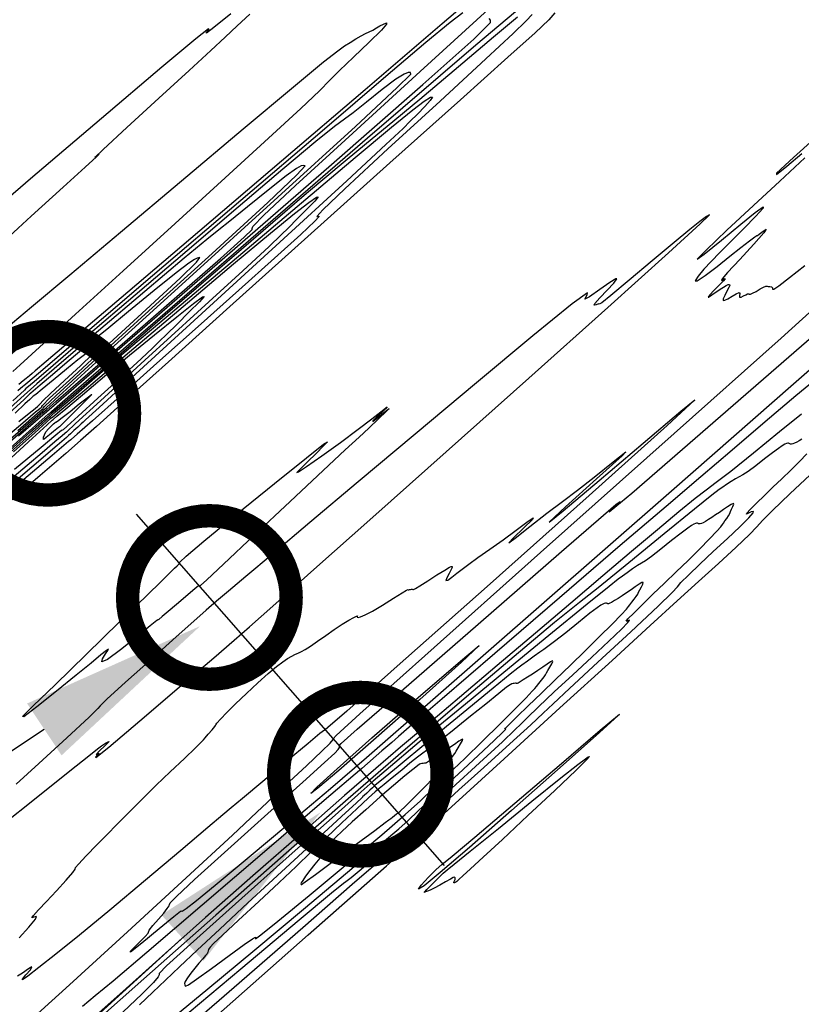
# Model space of a CAD drawing. Extents: x 3249832 to 3255657, y 13789405 to 13793316.
# Tile 658 of 1056: x 3253073 to 3253157, y 13791422 to 13791528. Entities that reach past the tile are written whole.
import ezdxf

# ---------------------------------------------------------------- set-up
doc = ezdxf.new("R2010")
doc.units = 0
doc.header["$LTSCALE"] = 100
doc.header["$MEASUREMENT"] = 0
doc.linetypes.add('DASHED', pattern=[0.75, 0.5, -0.25])
for name, color, linetype in [('GRATIO_03231_CON', 1, 'CONTINUOUS'), ('GRATIO_0323_ICON', 1, 'CONTINUOUS'), ('PLAN', 7, 'CONTINUOUS'), ('TARGETS_EAST', 7, 'CONTINUOUS'), ('TARGETS_WEST', 7, 'CONTINUOUS')]:
    doc.layers.add(name, color=color, linetype=linetype)
doc.styles.add('Gratio_032316_contours$0$symbol', font='symbol.shx')
doc.linetypes.add('Gratio_032316_contours$0$DEPRESSION', pattern='A,0.3,["%",Gratio_032316_contours$0$symbol,S=0.05,R=180,X=0,Y=0],0.0001', length=0.3001)

# ---------------------------------------------------------------- blocks, each defined once
blk = doc.blocks.new('Gratio_032316_contours')
at = {"layer": 'GRATIO_03231_CON', "color": 1, "linetype": 'Continuous', "flags": 128}
for points in [[(3253159.84, 13791516.39), (3253155.86, 13791512.81), (3253154.04, 13791511.11), (3253154.02, 13791510.99), (3253155.13, 13791511.88), (3253156.74, 13791513.23)], [(3253157.08, 13791512.75), (3253154.4, 13791510.27), (3253151.56, 13791507.65), (3253148.73, 13791505.02), (3253146.5, 13791502.9), (3253145.55, 13791501.92), (3253146.3, 13791502.45), (3253148.14, 13791503.94), (3253150.21, 13791505.65), (3253151.77, 13791506.9), (3253152.6, 13791507.51), (3253152.62, 13791507.39), (3253151.83, 13791506.52), (3253150.55, 13791505.21), (3253149.16, 13791503.82), (3253147.99, 13791502.65), (3253147.04, 13791501.68), (3253146.26, 13791500.85), (3253145.65, 13791500.1), (3253145.34, 13791499.62), (3253145.56, 13791499.6), (3253146.41, 13791500.17), (3253147.68, 13791501.15), (3253149.04, 13791502.23), (3253150.23, 13791503.17), (3253151.14, 13791503.88), (3253151.71, 13791504.31), (3253151.93, 13791504.45), (3253152, 13791504.47), (3253152.18, 13791504.58), (3253152.61, 13791504.91), (3253152.93, 13791505.12), (3253152.69, 13791504.74), (3253151.6, 13791503.52), (3253150.1, 13791501.9), (3253148.81, 13791500.5), (3253148.21, 13791499.8), (3253148.15, 13791499.65), (3253148.34, 13791499.76), (3253148.51, 13791499.85), (3253148.54, 13791499.83), (3253148.35, 13791499.6), (3253147.9, 13791499.13), (3253147.35, 13791498.57), (3253146.9, 13791498.1), (3253146.72, 13791497.87), (3253146.77, 13791497.85), (3253146.98, 13791497.99), (3253147.28, 13791498.2), (3253147.64, 13791498.45), (3253148, 13791498.71), (3253148.35, 13791498.92), (3253148.64, 13791499.09), (3253148.87, 13791499.2), (3253149.01, 13791499.22), (3253149.04, 13791499.12), (3253148.95, 13791498.88), (3253148.74, 13791498.49), (3253148.51, 13791498.04), (3253148.34, 13791497.68), (3253148.34, 13791497.51), (3253148.5, 13791497.52), (3253148.82, 13791497.69), (3253149.28, 13791497.96), (3253149.74, 13791498.22), (3253150.05, 13791498.34), (3253150.13, 13791498.23), (3253150.08, 13791498.01), (3253150.08, 13791497.84), (3253150.24, 13791497.85), (3253150.5, 13791497.98), (3253150.76, 13791498.12), (3253150.93, 13791498.21), (3253151.02, 13791498.22), (3253151.07, 13791498.2), (3253151.13, 13791498.17), (3253151.24, 13791498.18), (3253151.47, 13791498.27), (3253151.85, 13791498.47), (3253152.28, 13791498.73), (3253152.65, 13791498.93), (3253152.88, 13791499.02), (3253153.03, 13791499.03), (3253153.16, 13791499.01), (3253153.34, 13791498.99), (3253153.51, 13791498.96), (3253153.6, 13791498.86), (3253153.61, 13791498.71), (3253153.75, 13791498.7), (3253154.3, 13791499.06), (3253155.44, 13791499.96), (3253157.06, 13791501.25)], [(3253072.95, 13791483.01), (3253075.56, 13791485.26), (3253075.93, 13791485.58), (3253076.23, 13791485.84), (3253078.33, 13791487.66), (3253084.03, 13791492.6), (3253094.21, 13791501.43), (3253106.15, 13791511.81), (3253116.21, 13791520.6), (3253121.66, 13791525.47), (3253123.45, 13791527.24), (3253123.45, 13791527.49), (3253123.31, 13791527.66)], [(3253124.94, 13791532.8), (3253118.28, 13791527.1), (3253110.03, 13791520.05), (3253101.09, 13791512.42), (3253092.33, 13791504.94), (3253084.65, 13791498.4), (3253078.98, 13791493.57), (3253075.91, 13791490.96), (3253074.73, 13791489.96), (3253074.41, 13791489.69), (3253074.12, 13791489.44), (3253073.76, 13791489.14), (3253073.46, 13791488.89), (3253073, 13791488.5)], [(3253068.73, 13791479.55), (3253073.72, 13791483.89), (3253075.56, 13791485.48), (3253075.82, 13791485.71), (3253075.83, 13791485.7), (3253075.83, 13791485.7), (3253075.83, 13791485.71), (3253075.97, 13791485.83), (3253076.94, 13791486.68), (3253079.59, 13791488.97), (3253084.33, 13791493.08), (3253089.88, 13791497.91), (3253094.56, 13791502), (3253097.1, 13791504.27), (3253097.93, 13791505.09), (3253097.93, 13791505.21), (3253098, 13791505.41), (3253099.19, 13791506.62), (3253102.58, 13791509.8), (3253108.71, 13791515.42), (3253115.92, 13791521.99), (3253121.99, 13791527.54), (3253125.28, 13791530.59)], [(3253120.5, 13791528.28), (3253119.11, 13791527.24), (3253116.54, 13791525.11), (3253112.24, 13791521.46), (3253105.67, 13791515.84), (3253096.74, 13791508.21), (3253087.28, 13791500.12), (3253079.57, 13791493.53), (3253075.31, 13791489.88), (3253073.73, 13791488.54), (3253073.51, 13791488.35), (3253073.42, 13791488.29), (3253072.88, 13791487.82)], [(3253070.55, 13791503.09), (3253074.31, 13791506.51), (3253077.74, 13791509.63), (3253080.07, 13791511.75), (3253081.29, 13791512.86), (3253081.59, 13791513.15), (3253081.27, 13791512.9), (3253081.11, 13791512.81), (3253082.01, 13791513.67), (3253084.53, 13791516), (3253087.95, 13791519.14), (3253091.21, 13791522.12), (3253093.51, 13791524.24), (3253095.06, 13791525.68), (3253096.34, 13791526.87), (3253097.68, 13791528.14)], [(3253095.67, 13791528.17), (3253093.83, 13791526.7), (3253093.05, 13791526.12), (3253093.05, 13791526.2), (3253093.33, 13791526.51), (3253093.27, 13791526.56), (3253091.93, 13791525.51), (3253088.28, 13791522.45), (3253081.82, 13791516.96), (3253074.25, 13791510.5), (3253067.83, 13791505)], [(3253071.56, 13791482.23), (3253074.48, 13791484.77), (3253075.55, 13791485.7), (3253075.71, 13791485.83), (3253075.71, 13791485.83), (3253075.71, 13791485.83), (3253075.71, 13791485.84), (3253075.96, 13791486.06), (3253077.69, 13791487.64), (3253082.4, 13791491.92), (3253090.82, 13791499.57), (3253100.68, 13791508.54), (3253108.99, 13791516.12), (3253113.47, 13791520.28), (3253114.92, 13791521.73), (3253114.9, 13791521.88), (3253114.65, 13791521.88), (3253114.21, 13791521.73), (3253113.33, 13791521.18), (3253111.87, 13791520.07), (3253110.18, 13791518.73), (3253108.74, 13791517.59), (3253107.81, 13791516.91), (3253106.76, 13791516.13), (3253104.76, 13791514.52), (3253101.22, 13791511.55), (3253096.44, 13791507.48), (3253090.98, 13791502.82), (3253085.42, 13791498.06), (3253080.41, 13791493.78), (3253076.65, 13791490.56), (3253074.61, 13791488.81), (3253073.85, 13791488.17), (3253073.75, 13791488.07), (3253073.58, 13791487.9), (3253072.36, 13791486.77)], [(3253072.87, 13791483.59), (3253074.39, 13791484.91), (3253075.24, 13791485.65), (3253075.55, 13791485.92), (3253075.6, 13791485.96), (3253075.6, 13791485.96), (3253075.6, 13791485.96), (3253075.59, 13791485.96), (3253075.59, 13791485.97), (3253075.58, 13791485.98), (3253075.57, 13791485.99), (3253075.74, 13791486.17), (3253076.99, 13791487.34), (3253080.4, 13791490.46), (3253086.5, 13791496.02), (3253093.65, 13791502.53), (3253099.61, 13791508), (3253102.73, 13791510.94), (3253103.63, 13791511.91), (3253103.48, 13791511.95), (3253103.2, 13791511.89), (3253102.69, 13791511.62), (3253101.57, 13791510.82), (3253099.67, 13791509.32), (3253097.46, 13791507.52), (3253095.57, 13791506), (3253094.38, 13791505.06), (3253093.1, 13791504.04), (3253090.67, 13791502.03), (3253086.45, 13791498.46), (3253081.51, 13791494.24), (3253077.31, 13791490.65), (3253074.9, 13791488.58), (3253073.54, 13791487.38), (3253072.05, 13791486.03)], [(3253070.99, 13791441.21), (3253075.03, 13791444.43), (3253078.45, 13791447.17), (3253080.47, 13791448.78), (3253081.4, 13791449.51), (3253081.84, 13791449.83), (3253082.27, 13791450.12), (3253082.6, 13791450.32), (3253082.62, 13791450.26), (3253082.2, 13791449.84), (3253081.62, 13791449.3), (3253081.24, 13791448.93), (3253081.29, 13791448.93), (3253081.53, 13791449.06), (3253081.55, 13791449.01), (3253081.2, 13791448.64), (3253081.23, 13791448.59), (3253082.61, 13791449.72), (3253085.93, 13791452.53), (3253090.15, 13791456.13), (3253093.84, 13791459.28), (3253096.03, 13791461.17), (3253097.67, 13791462.59), (3253100.14, 13791464.79), (3253104.55, 13791468.71), (3253110.85, 13791474.33), (3253118.69, 13791481.32), (3253127.53, 13791489.2), (3253135.98, 13791496.76), (3253142.48, 13791502.59), (3253145.88, 13791505.69), (3253146.86, 13791506.66), (3253146.55, 13791506.48), (3253145.85, 13791505.96), (3253144.76, 13791505.11), (3253143.08, 13791503.72), (3253140.75, 13791501.76), (3253138.27, 13791499.67), (3253136.31, 13791498.03), (3253135.34, 13791497.26), (3253135.06, 13791497.1), (3253134.99, 13791497.13), (3253134.76, 13791497.05), (3253134.54, 13791496.99), (3253134.6, 13791497.18), (3253135.14, 13791497.79), (3253135.93, 13791498.62), (3253136.63, 13791499.37), (3253136.97, 13791499.8), (3253136.85, 13791499.83), (3253136.22, 13791499.43), (3253135.13, 13791498.66), (3253134.05, 13791497.9), (3253133.52, 13791497.65), (3253133.8, 13791498.1), (3253133.81, 13791498.33), (3253132.18, 13791497.14), (3253127.96, 13791493.7), (3253121.95, 13791488.69), (3253115.37, 13791483.18), (3253109.3, 13791478.08), (3253104.12, 13791473.74), (3253100.07, 13791470.33), (3253097.27, 13791467.97), (3253095.42, 13791466.41), (3253094.14, 13791465.31), (3253093.03, 13791464.35), (3253091.72, 13791463.2), (3253089.82, 13791461.51), (3253087.16, 13791459.13), (3253084.41, 13791456.66), (3253082.41, 13791454.84), (3253081.7, 13791454.13), (3253081.45, 13791453.83), (3253080.51, 13791452.92), (3253080.51, 13791452.92), (3253078.12, 13791450.72), (3253075.11, 13791447.97), (3253072.69, 13791445.74)], [(3253089.05, 13791416.48), (3253103.94, 13791429.62), (3253112.3, 13791436.99), (3253115.38, 13791439.7), (3253115.82, 13791440.09), (3253115.82, 13791440.1), (3253115.83, 13791440.13), (3253115.87, 13791440.19), (3253115.96, 13791440.28), (3253116.07, 13791440.38), (3253116.16, 13791440.47), (3253116.35, 13791440.64), (3253117.36, 13791441.57), (3253120.06, 13791444.03), (3253124.92, 13791448.47), (3253130.87, 13791453.9), (3253136.45, 13791458.99), (3253140.54, 13791462.72), (3253143.41, 13791465.35), (3253145.68, 13791467.42), (3253147.83, 13791469.37), (3253149.74, 13791471.12), (3253151.15, 13791472.46), (3253151.93, 13791473.27), (3253152.55, 13791473.96), (3253153.61, 13791475.03), (3253155.48, 13791476.81), (3253157.65, 13791478.84)], [(3253156.71, 13791485.33), (3253154.36, 13791483.43), (3253151.59, 13791481.17), (3253149.16, 13791479.21), (3253147.59, 13791478.01), (3253146.51, 13791477.22), (3253145.33, 13791476.32), (3253143.59, 13791474.9), (3253141.29, 13791472.96), (3253138.54, 13791470.64), (3253135.46, 13791468.02), (3253132.04, 13791465.12), (3253128.25, 13791461.92), (3253124.15, 13791458.45), (3253120.11, 13791455.03), (3253116.58, 13791452.04), (3253113.81, 13791449.69), (3253111.17, 13791447.43), (3253107.83, 13791444.53), (3253103.25, 13791440.52), (3253098, 13791435.92), (3253092.95, 13791431.47), (3253088.67, 13791427.66), (3253084.45, 13791423.89), (3253079.26, 13791419.26)], [(3253072.98, 13791484.54), (3253074.09, 13791485.44), (3253074.72, 13791485.95), (3253075.02, 13791486.2), (3253075.17, 13791486.32), (3253075.23, 13791486.37), (3253075.24, 13791486.37), (3253075.23, 13791486.37), (3253075.23, 13791486.38), (3253075.22, 13791486.39), (3253075.25, 13791486.45), (3253075.54, 13791486.76), (3253076.38, 13791487.55), (3253077.88, 13791488.93), (3253079.57, 13791490.5), (3253080.85, 13791491.75), (3253081.26, 13791492.28), (3253081.05, 13791492.28), (3253080.65, 13791492.09), (3253080.36, 13791491.93), (3253080.01, 13791491.7), (3253079.31, 13791491.15), (3253078.1, 13791490.16), (3253076.67, 13791488.99), (3253075.47, 13791488), (3253074.79, 13791487.45), (3253074.53, 13791487.25), (3253074.49, 13791487.22), (3253074.48, 13791487.22), (3253074.45, 13791487.19), (3253074.36, 13791487.11), (3253074.15, 13791486.92), (3253073.63, 13791486.43), (3253072.58, 13791485.44)], [(3253088.03, 13791417.1), (3253096.02, 13791424.02), (3253103.36, 13791430.41), (3253108.66, 13791435.03), (3253112.16, 13791438.07), (3253114.49, 13791440.11), (3253116.29, 13791441.71), (3253118.01, 13791443.26), (3253120.07, 13791445.13), (3253122.73, 13791447.54), (3253125.51, 13791450.06), (3253127.75, 13791452.1), (3253129.07, 13791453.33), (3253130.13, 13791454.35), (3253131.88, 13791455.99), (3253134.91, 13791458.79), (3253138.44, 13791462.05), (3253141.37, 13791464.78), (3253142.88, 13791466.25), (3253143.44, 13791466.87), (3253143.81, 13791467.31), (3253144.62, 13791468.12), (3253145.83, 13791469.28), (3253147.28, 13791470.63), (3253148.78, 13791472.03), (3253150.12, 13791473.29), (3253151.09, 13791474.24), (3253151.53, 13791474.77), (3253151.56, 13791474.93), (3253151.34, 13791474.88), (3253151.04, 13791474.73), (3253150.82, 13791474.63), (3253150.85, 13791474.74), (3253151.23, 13791475.15), (3253151.9, 13791475.82), (3253152.75, 13791476.64), (3253153.66, 13791477.52), (3253154.61, 13791478.42), (3253155.56, 13791479.35), (3253156.49, 13791480.27), (3253157.3, 13791481.09)], [(3253156.73, 13791482.67), (3253156.45, 13791482.49), (3253156.2, 13791482.34), (3253155.98, 13791482.22), (3253155.8, 13791482.15), (3253155.65, 13791482.12), (3253155.54, 13791482.12), (3253155.45, 13791482.15), (3253155.39, 13791482.19), (3253155.32, 13791482.22), (3253155.24, 13791482.23), (3253155.12, 13791482.2), (3253154.94, 13791482.11), (3253154.66, 13791481.96), (3253154.24, 13791481.67), (3253153.6, 13791481.21), (3253152.75, 13791480.54), (3253151.82, 13791479.81), (3253151.01, 13791479.21), (3253150.44, 13791478.84), (3253150.03, 13791478.63), (3253149.64, 13791478.43), (3253149.18, 13791478.14), (3253148.7, 13791477.8), (3253148.29, 13791477.52), (3253147.92, 13791477.27), (3253147.11, 13791476.66), (3253145.25, 13791475.17), (3253142.02, 13791472.54), (3253138.23, 13791469.43), (3253134.97, 13791466.76), (3253132.98, 13791465.17), (3253131.72, 13791464.19), (3253130.3, 13791463.04), (3253128.04, 13791461.15), (3253125.04, 13791458.62), (3253121.59, 13791455.69), (3253117.87, 13791452.53), (3253113.56, 13791448.83), (3253108.21, 13791444.19), (3253101.57, 13791438.36), (3253094.07, 13791431.74), (3253086.36, 13791424.91), (3253079.09, 13791418.46)], [(3253089, 13791419.49), (3253096.72, 13791425.97), (3253102.97, 13791431.22), (3253106.43, 13791434.11), (3253107.72, 13791435.17), (3253107.95, 13791435.34), (3253108.11, 13791435.43), (3253108.52, 13791435.75), (3253109.4, 13791436.48), (3253109.4, 13791436.48), (3253110.81, 13791437.7), (3253112.42, 13791439.1), (3253113.77, 13791440.27), (3253114.59, 13791441), (3253115.38, 13791441.72), (3253116.82, 13791443.04), (3253119.32, 13791445.33), (3253122.25, 13791448.02), (3253124.71, 13791450.28), (3253126.05, 13791451.55), (3253126.71, 13791452.2), (3253127.37, 13791452.86), (3253128.58, 13791454.02), (3253130.27, 13791455.61), (3253132.24, 13791457.45), (3253134.28, 13791459.34), (3253136.11, 13791461.04), (3253137.47, 13791462.33), (3253138.15, 13791463.04), (3253138.32, 13791463.28), (3253138.19, 13791463.26), (3253138.01, 13791463.18), (3253137.94, 13791463.18), (3253138.15, 13791463.44), (3253138.76, 13791464.06), (3253139.69, 13791464.98), (3253140.82, 13791466.07), (3253142.04, 13791467.24), (3253143.3, 13791468.45), (3253144.57, 13791469.68), (3253145.8, 13791470.9), (3253146.88, 13791471.99), (3253147.67, 13791472.81), (3253148.09, 13791473.28), (3253148.26, 13791473.52), (3253148.35, 13791473.68), (3253148.51, 13791473.91), (3253148.72, 13791474.18), (3253148.91, 13791474.45), (3253149.03, 13791474.69), (3253149.13, 13791474.93), (3253149.24, 13791475.18), (3253149.38, 13791475.46), (3253149.47, 13791475.69), (3253149.43, 13791475.78), (3253149.19, 13791475.68), (3253148.81, 13791475.43), (3253148.36, 13791475.13), (3253147.93, 13791474.83), (3253147.52, 13791474.55), (3253147.13, 13791474.29), (3253146.77, 13791474.06), (3253146.45, 13791473.86), (3253146.19, 13791473.71), (3253146, 13791473.62), (3253145.87, 13791473.59), (3253145.78, 13791473.59), (3253145.71, 13791473.61), (3253145.65, 13791473.64), (3253145.58, 13791473.66), (3253145.49, 13791473.66), (3253145.37, 13791473.63), (3253145.2, 13791473.57), (3253144.95, 13791473.43), (3253144.54, 13791473.15), (3253143.84, 13791472.62), (3253142.81, 13791471.8), (3253141.66, 13791470.88), (3253140.66, 13791470.11), (3253140.01, 13791469.65), (3253139.58, 13791469.4), (3253139.18, 13791469.16), (3253138.64, 13791468.79), (3253138.05, 13791468.36), (3253137.55, 13791468), (3253137.11, 13791467.69), (3253136.12, 13791466.91), (3253133.78, 13791465.02), (3253129.68, 13791461.65), (3253124.87, 13791457.68), (3253120.78, 13791454.31), (3253118.42, 13791452.37), (3253117.24, 13791451.41), (3253116.29, 13791450.63), (3253114.87, 13791449.44), (3253113.22, 13791448.04), (3253111.83, 13791446.85), (3253110.9, 13791446.05), (3253109.61, 13791444.91), (3253106.82, 13791442.43), (3253101.9, 13791438.06), (3253096.15, 13791432.94), (3253091.34, 13791428.63), (3253088.79, 13791426.29), (3253087.99, 13791425.47), (3253087.98, 13791425.33), (3253087.9, 13791425.12), (3253087.39, 13791424.52), (3253086.17, 13791423.3), (3253084.12, 13791421.35)], [(3253088.92, 13791420.31), (3253093.21, 13791423.86), (3253098.23, 13791428.03), (3253103.42, 13791432.37), (3253108.13, 13791436.33), (3253111.69, 13791439.33), (3253111.69, 13791439.33), (3253113.63, 13791440.97), (3253114.33, 13791441.58), (3253114.43, 13791441.67), (3253114.44, 13791441.69), (3253114.56, 13791441.8), (3253114.87, 13791442.09), (3253115.47, 13791442.65), (3253116.47, 13791443.59), (3253117.99, 13791444.99), (3253120.01, 13791446.86), (3253122.13, 13791448.83), (3253123.85, 13791450.42), (3253124.77, 13791451.31), (3253125.07, 13791451.63), (3253125.05, 13791451.65), (3253124.98, 13791451.63), (3253125.06, 13791451.74), (3253125.46, 13791452.15), (3253126.29, 13791452.97), (3253127.48, 13791454.13), (3253128.89, 13791455.5), (3253130.41, 13791456.96), (3253131.99, 13791458.47), (3253133.57, 13791460.01), (3253135.12, 13791461.53), (3253136.47, 13791462.88), (3253137.46, 13791463.9), (3253137.99, 13791464.48), (3253138.22, 13791464.76), (3253138.35, 13791464.95), (3253138.56, 13791465.21), (3253138.81, 13791465.53), (3253139.04, 13791465.84), (3253139.19, 13791466.08), (3253139.29, 13791466.29), (3253139.41, 13791466.54), (3253139.58, 13791466.85), (3253139.73, 13791467.15), (3253139.77, 13791467.33), (3253139.63, 13791467.31), (3253139.33, 13791467.13), (3253138.93, 13791466.86), (3253138.48, 13791466.55), (3253138, 13791466.23), (3253137.53, 13791465.91), (3253137.09, 13791465.62), (3253136.7, 13791465.38), (3253136.4, 13791465.2), (3253136.2, 13791465.1), (3253136.08, 13791465.05), (3253136.01, 13791465.05), (3253135.96, 13791465.07), (3253135.92, 13791465.09), (3253135.85, 13791465.1), (3253135.74, 13791465.1), (3253135.61, 13791465.07), (3253135.45, 13791465.02), (3253135.24, 13791464.91), (3253134.85, 13791464.63), (3253134.08, 13791464.03), (3253132.87, 13791463.06), (3253131.49, 13791461.95), (3253130.3, 13791461.01), (3253129.58, 13791460.46), (3253129.14, 13791460.16), (3253128.71, 13791459.88), (3253128.1, 13791459.44), (3253127.4, 13791458.92), (3253126.8, 13791458.48), (3253126.36, 13791458.15), (3253125.55, 13791457.51), (3253123.72, 13791456.02), (3253120.51, 13791453.38), (3253116.75, 13791450.28), (3253113.56, 13791447.65), (3253111.78, 13791446.18), (3253111.12, 13791445.64), (3253111.02, 13791445.56), (3253111.02, 13791445.54), (3253110.97, 13791445.49), (3253110.82, 13791445.34), (3253110.54, 13791445.09), (3253110.22, 13791444.8), (3253109.94, 13791444.55), (3253109.8, 13791444.42), (3253109.75, 13791444.38), (3253109.75, 13791444.37), (3253109.67, 13791444.28), (3253109.09, 13791443.74), (3253107.52, 13791442.29), (3253104.68, 13791439.68), (3253101.1, 13791436.37), (3253097.5, 13791433.05), (3253094.48, 13791430.24), (3253092.07, 13791427.99), (3253090.18, 13791426.2), (3253088.67, 13791424.77), (3253087.33, 13791423.49), (3253085.9, 13791422.14)]]:
    blk.add_lwpolyline(points, dxfattribs=at)
at = {"layer": 'GRATIO_03231_CON', "color": 5, "linetype": 'Continuous', "flags": 128}
for points in [[(3253073.49, 13791419.8), (3253078.42, 13791424.28), (3253084.61, 13791429.95), (3253090.89, 13791435.73), (3253095.83, 13791440.3), (3253098.45, 13791442.74), (3253099.55, 13791443.79), (3253100.39, 13791444.59), (3253101.9, 13791446), (3253103.79, 13791447.75), (3253105.41, 13791449.27), (3253106.3, 13791450.15), (3253106.6, 13791450.51), (3253106.61, 13791450.6), (3253106.94, 13791450.96), (3253109.48, 13791453.28), (3253116.42, 13791459.49), (3253128.8, 13791470.53), (3253143.08, 13791483.26), (3253154.53, 13791493.48), (3253159.84, 13791498.27)], [(3253158.5, 13791489.27), (3253156.1, 13791487.29), (3253152.81, 13791484.5), (3253149.28, 13791481.48), (3253145.95, 13791478.64), (3253142.24, 13791475.47), (3253137.33, 13791471.27), (3253130.82, 13791465.67), (3253123.92, 13791459.73), (3253118.27, 13791454.86), (3253115.04, 13791452.08), (3253113.6, 13791450.85), (3253112.87, 13791450.22), (3253111.82, 13791449.3), (3253109.66, 13791447.43), (3253105.66, 13791443.99), (3253099.52, 13791438.73), (3253092.59, 13791432.8), (3253086.67, 13791427.75), (3253083.07, 13791424.68), (3253081.14, 13791423.08), (3253079.8, 13791421.97)], [(3253130.32, 13791528.27), (3253129.67, 13791527.54), (3253128.21, 13791526.15), (3253125.29, 13791523.52), (3253120.22, 13791518.98), (3253112.67, 13791512.22), (3253103.9, 13791504.35), (3253095.56, 13791496.86), (3253088.99, 13791490.95), (3253084.3, 13791486.73), (3253081.29, 13791484.03), (3253079.57, 13791482.5), (3253078.01, 13791481.14), (3253075.26, 13791478.78), (3253070.51, 13791474.69)], [(3253066.9, 13791477.13), (3253073.4, 13791482.92), (3253075.79, 13791485.05), (3253076.13, 13791485.35), (3253076.14, 13791485.35), (3253076.14, 13791485.34), (3253076.15, 13791485.34), (3253076.49, 13791485.63), (3253078.85, 13791487.68), (3253085.26, 13791493.24), (3253096.74, 13791503.18), (3253110.28, 13791514.89), (3253121.89, 13791524.87), (3253128.59, 13791530.52)], [(3253127.9, 13791528.1), (3253127.25, 13791527.43), (3253125.87, 13791526.08), (3253122.93, 13791523.34), (3253118.05, 13791518.84), (3253112.47, 13791513.71), (3253107.87, 13791509.46), (3253105.49, 13791507.2), (3253104.85, 13791506.5), (3253105, 13791506.51), (3253105.11, 13791506.49), (3253104.65, 13791505.97), (3253103.15, 13791504.57), (3253100.34, 13791502.02), (3253096.52, 13791498.61), (3253092.16, 13791494.73), (3253087.75, 13791490.79), (3253083.81, 13791487.26), (3253080.85, 13791484.62), (3253079.23, 13791483.19), (3253078.63, 13791482.67), (3253078.54, 13791482.6), (3253078.29, 13791482.4), (3253076.56, 13791480.93), (3253071.88, 13791476.95)], [(3253069.49, 13791479.2), (3253074.25, 13791483.43), (3253076, 13791485), (3253076.25, 13791485.22), (3253076.25, 13791485.22), (3253076.25, 13791485.22), (3253076.26, 13791485.22), (3253076.46, 13791485.39), (3253077.88, 13791486.62), (3253081.74, 13791489.97), (3253088.64, 13791495.95), (3253096.79, 13791502.99), (3253103.77, 13791509), (3253107.88, 13791512.46), (3253110.16, 13791514.33), (3253112.4, 13791516.14), (3253115.88, 13791519.05), (3253120.02, 13791522.54), (3253123.77, 13791525.71), (3253126.33, 13791527.85)], [(3253071.62, 13791494.55), (3253074.35, 13791496.82), (3253078.43, 13791500.24), (3253083.85, 13791504.81), (3253090.39, 13791510.32), (3253096.98, 13791515.87), (3253102.35, 13791520.37), (3253105.56, 13791523.02), (3253107.11, 13791524.23), (3253107.84, 13791524.73), (3253108.44, 13791525.12), (3253109.04, 13791525.49), (3253109.59, 13791525.8), (3253110.06, 13791526.05), (3253110.47, 13791526.25), (3253110.85, 13791526.44), (3253111.23, 13791526.66), (3253111.61, 13791526.88), (3253111.98, 13791527.08), (3253112.3, 13791527.22), (3253112.33, 13791527.08), (3253111.77, 13791526.43), (3253110.46, 13791525.14), (3253108.8, 13791523.55), (3253107.3, 13791522.1), (3253106.27, 13791521.06), (3253105.15, 13791519.94), (3253103.15, 13791518.04), (3253099.7, 13791514.86), (3253095.06, 13791510.63), (3253089.7, 13791505.74), (3253084.13, 13791500.67), (3253079.05, 13791496.03), (3253075.21, 13791492.52), (3253073.13, 13791490.6), (3253072.36, 13791489.89)], [(3253072.09, 13791481.27), (3253075.1, 13791483.95), (3253076.21, 13791484.95), (3253076.36, 13791485.09), (3253076.36, 13791485.09), (3253076.36, 13791485.09), (3253076.36, 13791485.09), (3253076.43, 13791485.15), (3253076.91, 13791485.57), (3253078.22, 13791486.7), (3253080.55, 13791488.72), (3253083.3, 13791491.1), (3253085.66, 13791493.12), (3253087.16, 13791494.39), (3253088.76, 13791495.73), (3253091.75, 13791498.24), (3253096.96, 13791502.64), (3253103.23, 13791507.96), (3253108.95, 13791512.79), (3253112.84, 13791516.05), (3253115.12, 13791517.9), (3253116.35, 13791518.83), (3253116.35, 13791518.83), (3253117.01, 13791519.25), (3253117.22, 13791519.27), (3253117, 13791518.91), (3253116.4, 13791518.26), (3253115.62, 13791517.45), (3253114.86, 13791516.69), (3253114.09, 13791515.91), (3253112.26, 13791514.18), (3253108.09, 13791510.32), (3253100.91, 13791503.74), (3253092.56, 13791496.1), (3253085.5, 13791489.64), (3253081.57, 13791486.05), (3253080.13, 13791484.73), (3253079.94, 13791484.55), (3253079.95, 13791484.54), (3253079.88, 13791484.47), (3253079.67, 13791484.29), (3253079.31, 13791483.96), (3253078.87, 13791483.57), (3253078.5, 13791483.24), (3253078.3, 13791483.06), (3253078.23, 13791482.99), (3253078.22, 13791482.97), (3253078.08, 13791482.84), (3253077.08, 13791481.98), (3253074.36, 13791479.66), (3253069.48, 13791475.52)], [(3253165.55, 13791497.04), (3253155.84, 13791488.53), (3253142.81, 13791477.11), (3253128.91, 13791464.94), (3253117.28, 13791454.76), (3253110.16, 13791448.57), (3253106.31, 13791445.26), (3253103.62, 13791442.98), (3253100.43, 13791440.3), (3253096.99, 13791437.41), (3253094, 13791434.9), (3253091.99, 13791433.26), (3253090.89, 13791432.4), (3253090.46, 13791432.11), (3253090.41, 13791432.15), (3253090.28, 13791432.11), (3253089.57, 13791431.55), (3253087.98, 13791430.25), (3253086.15, 13791428.74), (3253084.93, 13791427.77), (3253084.93, 13791427.77), (3253084.93, 13791427.87), (3253085.68, 13791428.63), (3253086.49, 13791429.43), (3253086.82, 13791429.8), (3253086.85, 13791429.92), (3253086.93, 13791430.11), (3253087.33, 13791430.61), (3253087.93, 13791431.3), (3253088.49, 13791431.96), (3253088.86, 13791432.43), (3253089.05, 13791432.71), (3253089.1, 13791432.87), (3253089.18, 13791433.05), (3253089.85, 13791433.74), (3253091.79, 13791435.54), (3253095.35, 13791438.77), (3253099.62, 13791442.6), (3253103.38, 13791445.97), (3253105.69, 13791448.05), (3253106.78, 13791449.05), (3253107.16, 13791449.46), (3253107.29, 13791449.67), (3253107.29, 13791449.8), (3253107.25, 13791449.86), (3253107.47, 13791450.11), (3253109.19, 13791451.62), (3253113.87, 13791455.7), (3253122.11, 13791462.88), (3253131.02, 13791470.64), (3253136.84, 13791475.67), (3253137.31, 13791475.99), (3253136.14, 13791474.88), (3253138.55, 13791476.9), (3253148.06, 13791485.13), (3253161.31, 13791496.64)], [(3253072.41, 13791481.31), (3253074.68, 13791483.33), (3253075.95, 13791484.47), (3253076.42, 13791484.89), (3253076.49, 13791484.95), (3253076.63, 13791485.06), (3253077.58, 13791485.87), (3253080.17, 13791488.06), (3253084.83, 13791492.02), (3253090.55, 13791496.87), (3253095.94, 13791501.41), (3253099.89, 13791504.7), (3253102.47, 13791506.79), (3253104.01, 13791508), (3253104.01, 13791508), (3253104.83, 13791508.57), (3253105.02, 13791508.6), (3253104.65, 13791508.14), (3253103.81, 13791507.27), (3253102.77, 13791506.22), (3253101.82, 13791505.27), (3253101.06, 13791504.51), (3253099.75, 13791503.27), (3253096.94, 13791500.67), (3253092.11, 13791496.24), (3253086.48, 13791491.1), (3253081.72, 13791486.75), (3253079.06, 13791484.32), (3253078.08, 13791483.42), (3253077.93, 13791483.3), (3253077.93, 13791483.3), (3253077.93, 13791483.3), (3253077.93, 13791483.3), (3253077.89, 13791483.26), (3253077.61, 13791483.02), (3253076.85, 13791482.37), (3253075.48, 13791481.2), (3253073.87, 13791479.83), (3253072.49, 13791478.67)], [(3253073.01, 13791429.3), (3253074.04, 13791430.43), (3253074.76, 13791431.29), (3253074.86, 13791431.57), (3253074.6, 13791431.51), (3253074.39, 13791431.45), (3253074.54, 13791431.7), (3253075.08, 13791432.29), (3253075.94, 13791433.19), (3253077.01, 13791434.34), (3253078.05, 13791435.48), (3253078.77, 13791436.31), (3253079.01, 13791436.66), (3253079.06, 13791436.82), (3253079.35, 13791437.2), (3253080.18, 13791438.07), (3253081.33, 13791439.25), (3253082.49, 13791440.43), (3253083.41, 13791441.36), (3253084.14, 13791442.11), (3253084.82, 13791442.79), (3253085.57, 13791443.55), (3253086.49, 13791444.47), (3253087.69, 13791445.63), (3253089.18, 13791447.06), (3253090.69, 13791448.49), (3253091.87, 13791449.62), (3253092.49, 13791450.23), (3253092.74, 13791450.5), (3253092.91, 13791450.72), (3253093.25, 13791451.1), (3253093.65, 13791451.55), (3253093.95, 13791451.9), (3253094.04, 13791452.04), (3253094.05, 13791452.11), (3253094.18, 13791452.28), (3253094.57, 13791452.71), (3253095.25, 13791453.41), (3253096.18, 13791454.34), (3253097.33, 13791455.45), (3253098.55, 13791456.59), (3253099.66, 13791457.59), (3253100.54, 13791458.33), (3253101.21, 13791458.83), (3253101.74, 13791459.18), (3253102.18, 13791459.44), (3253102.52, 13791459.62), (3253102.75, 13791459.74), (3253102.86, 13791459.78), (3253102.92, 13791459.79), (3253103.02, 13791459.83), (3253103.24, 13791459.94), (3253103.62, 13791460.15), (3253104.18, 13791460.52), (3253104.93, 13791461.05), (3253105.81, 13791461.67), (3253106.72, 13791462.3), (3253107.57, 13791462.85), (3253108.29, 13791463.28), (3253108.81, 13791463.58), (3253109.1, 13791463.73), (3253109.2, 13791463.77), (3253109.2, 13791463.74), (3253109.17, 13791463.68), (3253109.18, 13791463.61), (3253109.29, 13791463.59), (3253109.55, 13791463.65), (3253110.04, 13791463.85), (3253110.82, 13791464.26), (3253111.9, 13791464.91), (3253113.05, 13791465.64), (3253113.98, 13791466.22), (3253114.47, 13791466.5), (3253114.63, 13791466.56), (3253114.65, 13791466.53), (3253114.69, 13791466.53), (3253114.77, 13791466.56), (3253114.87, 13791466.59), (3253114.98, 13791466.6), (3253115.07, 13791466.6), (3253115.14, 13791466.58), (3253115.21, 13791466.58), (3253115.41, 13791466.68), (3253115.88, 13791466.97), (3253116.73, 13791467.5), (3253117.71, 13791468.13), (3253118.56, 13791468.66), (3253119.04, 13791468.95), (3253119.23, 13791469.04), (3253119.3, 13791469.05), (3253119.35, 13791469.03), (3253119.35, 13791468.94), (3253119.25, 13791468.7), (3253119.01, 13791468.27), (3253118.76, 13791467.82), (3253118.67, 13791467.54), (3253118.87, 13791467.58), (3253119.29, 13791467.88), (3253119.83, 13791468.31), (3253120.42, 13791468.76), (3253121.14, 13791469.29), (3253122.1, 13791469.99), (3253123.36, 13791470.89), (3253124.79, 13791471.9), (3253126.18, 13791472.91), (3253127.34, 13791473.77), (3253128.01, 13791474.23), (3253127.93, 13791474.06), (3253127.01, 13791473.17), (3253125.89, 13791472.09), (3253125.39, 13791471.56), (3253126.09, 13791472.07), (3253127.65, 13791473.31), (3253129.48, 13791474.75), (3253131.13, 13791476), (3253132.74, 13791477.19), (3253134.53, 13791478.58), (3253136.55, 13791480.22), (3253137.91, 13791481.32), (3253137.51, 13791480.89), (3253134.79, 13791478.43), (3253131.45, 13791475.41), (3253129.71, 13791473.79), (3253131.21, 13791474.98), (3253135.07, 13791478.24), (3253139.79, 13791482.25), (3253143.82, 13791485.67), (3253145.31, 13791486.86), (3253142.34, 13791484.13), (3253133.98, 13791476.63), (3253123.08, 13791466.91), (3253113.47, 13791458.36), (3253108.06, 13791453.56), (3253106.05, 13791451.81), (3253105.75, 13791451.57), (3253105.67, 13791451.53), (3253105.19, 13791451.16), (3253103.93, 13791450.11), (3253101.69, 13791448.23), (3253099.08, 13791446.04), (3253096.91, 13791444.21), (3253095.7, 13791443.21), (3253094.79, 13791442.45), (3253093.21, 13791441.12), (3253090.3, 13791438.64), (3253086.54, 13791435.46), (3253082.72, 13791432.26), (3253079.48, 13791429.6), (3253076.95, 13791427.57), (3253075.11, 13791426.12), (3253073.94, 13791425.21), (3253073.38, 13791424.8), (3253073.36, 13791424.87), (3253073.75, 13791425.33), (3253074.22, 13791425.89), (3253074.39, 13791426.19), (3253074.02, 13791425.98), (3253073.38, 13791425.52), (3253072.85, 13791425.19)]]:
    blk.add_lwpolyline(points, dxfattribs=at)
at = {"layer": 'GRATIO_03231_CON', "color": 5, "linetype": 'Gratio_032316_contours$0$DEPRESSION', "flags": 128}
for points in [[(3253070.97, 13791491.23), (3253070.85, 13791491.37), (3253070.73, 13791491.48), (3253070.59, 13791491.56), (3253070.45, 13791491.58), (3253070.32, 13791491.58), (3253070.26, 13791491.59), (3253070.27, 13791491.63), (3253070.33, 13791491.71), (3253070.4, 13791491.77), (3253070.44, 13791491.81), (3253070.46, 13791491.82), (3253070.46, 13791491.83), (3253070.45, 13791491.83), (3253070.45, 13791491.84), (3253070.44, 13791491.84), (3253070.46, 13791491.84), (3253070.54, 13791491.88), (3253070.73, 13791492), (3253071.07, 13791492.22), (3253071.48, 13791492.48), (3253071.82, 13791492.71), (3253072.04, 13791492.85), (3253072.23, 13791492.95), (3253072.53, 13791493.08), (3253073.02, 13791493.29), (3253073.6, 13791493.54), (3253074.1, 13791493.75), (3253074.4, 13791493.88), (3253074.52, 13791493.94), (3253074.57, 13791493.96), (3253074.58, 13791493.96), (3253074.46, 13791493.83), (3253074.08, 13791493.47), (3253073.39, 13791492.82), (3253072.55, 13791492.07), (3253071.81, 13791491.45), (3253071.34, 13791491.16), (3253071.1, 13791491.13), (3253070.97, 13791491.23)], [(3253077.94, 13791484.6), (3253077.52, 13791484.16), (3253077.36, 13791484), (3253077.34, 13791483.97), (3253077.34, 13791483.97), (3253077.33, 13791483.98), (3253077.33, 13791483.99), (3253077.31, 13791483.98), (3253077.24, 13791483.92), (3253077.05, 13791483.76), (3253076.69, 13791483.47), (3253076.28, 13791483.13), (3253075.92, 13791482.84), (3253075.71, 13791482.67), (3253075.63, 13791482.64), (3253075.61, 13791482.71), (3253075.64, 13791482.88), (3253075.72, 13791483.13), (3253075.89, 13791483.43), (3253076.16, 13791483.75), (3253076.45, 13791484.05), (3253076.7, 13791484.29), (3253076.84, 13791484.42), (3253076.89, 13791484.47), (3253076.91, 13791484.47), (3253076.94, 13791484.48), (3253077.13, 13791484.6), (3253077.61, 13791484.97), (3253078.46, 13791485.63), (3253079.45, 13791486.43), (3253080.3, 13791487.1), (3253080.76, 13791487.45), (3253080.79, 13791487.43), (3253080.39, 13791487.03), (3253079.62, 13791486.26), (3253078.71, 13791485.36), (3253077.94, 13791484.6)], [(3253109.3, 13791483.72), (3253110.75, 13791484.84), (3253111.71, 13791485.6), (3253112.23, 13791486.02), (3253112.38, 13791486.11), (3253112.21, 13791485.92), (3253111.8, 13791485.52), (3253111.26, 13791485.01), (3253110.84, 13791484.61), (3253110.84, 13791484.56), (3253111.41, 13791485.02), (3253112.16, 13791485.63), (3253112.59, 13791485.94), (3253112.29, 13791485.61), (3253111.47, 13791484.82), (3253110.44, 13791483.85), (3253109.38, 13791482.86), (3253107.91, 13791481.51), (3253105.55, 13791479.3), (3253102.02, 13791476), (3253098.12, 13791472.34), (3253094.88, 13791469.3), (3253093.08, 13791467.61), (3253092.41, 13791466.99), (3253092.3, 13791466.91), (3253092.28, 13791466.94), (3253092.25, 13791466.97), (3253092.23, 13791466.99), (3253092.2, 13791466.98), (3253092.04, 13791466.84), (3253091.6, 13791466.47), (3253090.82, 13791465.8), (3253089.86, 13791464.98), (3253088.96, 13791464.22), (3253088.32, 13791463.68), (3253087.95, 13791463.38), (3253087.83, 13791463.29), (3253087.87, 13791463.34), (3253087.74, 13791463.25), (3253087.05, 13791462.7), (3253085.6, 13791461.52), (3253083.86, 13791460.13), (3253082.46, 13791459.1), (3253081.88, 13791458.85), (3253081.93, 13791459.17), (3253082.24, 13791459.68), (3253082.5, 13791460.05), (3253082.56, 13791460.19), (3253082.35, 13791460.04), (3253081.76, 13791459.57), (3253080.72, 13791458.71), (3253079.12, 13791457.4), (3253077, 13791455.69), (3253074.9, 13791454.02), (3253073.51, 13791452.96), (3253073.36, 13791452.97), (3253074.51, 13791454.11), (3253076.86, 13791456.38), (3253080.19, 13791459.62), (3253083.76, 13791463.1), (3253086.66, 13791465.93), (3253088.25, 13791467.48), (3253088.86, 13791468.08), (3253089.06, 13791468.29), (3253089.32, 13791468.54), (3253089.65, 13791468.85), (3253089.94, 13791469.12), (3253090.1, 13791469.28), (3253090.15, 13791469.35), (3253090.13, 13791469.38), (3253090.2, 13791469.51), (3253090.88, 13791470.14), (3253092.79, 13791471.76), (3253096.25, 13791474.61), (3253100.33, 13791477.92), (3253103.75, 13791480.68), (3253105.57, 13791482.11), (3253106.01, 13791482.39), (3253105.59, 13791481.93), (3253104.78, 13791481.13), (3253103.88, 13791480.25), (3253103.12, 13791479.5), (3253102.74, 13791479.1), (3253102.91, 13791479.15), (3253103.77, 13791479.73), (3253105.39, 13791480.88), (3253107.38, 13791482.31), (3253109.3, 13791483.72)], [(3253110.73, 13791450.69), (3253115.71, 13791455.03), (3253120.23, 13791458.92), (3253122.24, 13791460.58), (3253120.34, 13791458.81), (3253115.89, 13791454.82), (3253110.94, 13791450.45), (3253107.21, 13791447.19), (3253104.98, 13791445.3), (3253104.21, 13791444.73), (3253104.88, 13791445.42), (3253107.03, 13791447.4), (3253110.73, 13791450.69)], [(3253104.33, 13791454.07), (3253104.98, 13791454.42), (3253105.71, 13791454.9), (3253106.35, 13791455.35), (3253106.73, 13791455.62), (3253106.81, 13791455.66), (3253106.57, 13791455.42), (3253106.01, 13791454.9), (3253105.31, 13791454.28), (3253104.68, 13791453.78), (3253104.28, 13791453.54), (3253104.05, 13791453.55), (3253103.9, 13791453.69), (3253103.73, 13791453.88), (3253103.55, 13791454.08), (3253103.4, 13791454.25), (3253103.3, 13791454.36), (3253103.26, 13791454.41), (3253103.26, 13791454.41), (3253103.31, 13791454.36), (3253103.39, 13791454.27), (3253103.49, 13791454.15), (3253103.64, 13791454.01), (3253103.89, 13791453.95), (3253104.33, 13791454.07)], [(3253121.78, 13791440.06), (3253126.06, 13791443.7), (3253131.04, 13791447.96), (3253135.19, 13791451.51), (3253137.25, 13791453.25), (3253137.06, 13791453.04), (3253134.75, 13791450.97), (3253130.62, 13791447.29), (3253125.7, 13791442.93), (3253121.19, 13791438.97), (3253118.07, 13791436.28), (3253116.33, 13791434.87), (3253115.75, 13791434.51), (3253116.04, 13791434.95), (3253116.81, 13791435.8), (3253117.62, 13791436.62), (3253118.24, 13791437.16), (3253119.33, 13791438.03), (3253121.78, 13791440.06)], [(3253132.6, 13791447.25), (3253130.32, 13791445.08), (3253127.45, 13791442.39), (3253124.71, 13791439.82), (3253122.66, 13791437.93), (3253121.31, 13791436.69), (3253120.5, 13791435.95), (3253120.09, 13791435.57), (3253119.92, 13791435.4), (3253119.84, 13791435.33), (3253119.72, 13791435.26), (3253119.6, 13791435.2), (3253119.52, 13791435.19), (3253119.53, 13791435.27), (3253119.59, 13791435.4), (3253119.66, 13791435.54), (3253119.67, 13791435.65), (3253119.65, 13791435.72), (3253119.61, 13791435.76), (3253119.57, 13791435.79), (3253119.45, 13791435.75), (3253119.15, 13791435.59), (3253118.63, 13791435.3), (3253118.01, 13791434.94), (3253117.42, 13791434.62), (3253116.99, 13791434.41), (3253116.7, 13791434.29), (3253116.5, 13791434.21), (3253116.37, 13791434.15), (3253116.38, 13791434.2), (3253116.62, 13791434.46), (3253117.15, 13791435), (3253117.81, 13791435.65), (3253118.38, 13791436.21), (3253118.8, 13791436.58), (3253119.55, 13791437.18), (3253121.27, 13791438.56), (3253124.29, 13791441.01), (3253127.87, 13791443.92), (3253130.96, 13791446.42), (3253132.78, 13791447.86), (3253133.59, 13791448.47), (3253133.9, 13791448.66), (3253134.05, 13791448.72), (3253133.76, 13791448.38), (3253132.6, 13791447.25)]]:
    blk.add_lwpolyline(points, close=True, dxfattribs=at)
at = {"layer": 'GRATIO_03231_CON', "color": 1, "linetype": 'Continuous', "flags": 128}
blk.add_lwpolyline([(3253113.39, 13791442.56), (3253113.54, 13791442.66), (3253113.79, 13791442.87), (3253114.34, 13791443.4), (3253115.3, 13791444.34), (3253116.42, 13791445.47), (3253117.36, 13791446.42), (3253117.9, 13791446.97), (3253118.15, 13791447.24), (3253118.35, 13791447.47), (3253118.65, 13791447.83), (3253119.01, 13791448.25), (3253119.32, 13791448.61), (3253119.5, 13791448.84), (3253119.61, 13791449.02), (3253119.76, 13791449.26), (3253119.99, 13791449.64), (3253120.25, 13791450.07), (3253120.44, 13791450.42), (3253120.49, 13791450.57), (3253120.37, 13791450.53), (3253120.07, 13791450.33), (3253119.58, 13791449.99), (3253118.98, 13791449.58), (3253118.33, 13791449.15), (3253117.72, 13791448.75), (3253117.19, 13791448.41), (3253116.81, 13791448.17), (3253116.59, 13791448.04), (3253116.51, 13791447.99), (3253116.49, 13791447.98), (3253116.47, 13791447.99), (3253116.44, 13791447.99), (3253116.37, 13791447.98), (3253116.25, 13791447.97), (3253116.1, 13791447.95), (3253115.96, 13791447.92), (3253115.85, 13791447.88), (3253115.63, 13791447.72), (3253115.14, 13791447.33), (3253114.27, 13791446.62), (3253113.07, 13791445.62), (3253111.63, 13791444.38), (3253110.09, 13791443.01), (3253108.64, 13791441.7), (3253107.53, 13791440.68), (3253106.92, 13791440.11), (3253106.68, 13791439.86), (3253106.61, 13791439.74), (3253106.55, 13791439.6), (3253106.48, 13791439.43), (3253106.42, 13791439.29), (3253106.38, 13791439.2), (3253106.3, 13791439.08), (3253106.09, 13791438.84), (3253105.7, 13791438.41), (3253105.19, 13791437.83), (3253104.64, 13791437.17), (3253104.11, 13791436.5), (3253103.66, 13791435.9), (3253103.35, 13791435.44), (3253103.2, 13791435.18), (3253103.16, 13791435.07), (3253103.18, 13791435.02), (3253103.23, 13791435.02), (3253103.63, 13791435.28), (3253104.73, 13791436.08), (3253106.72, 13791437.56), (3253109.06, 13791439.31), (3253111.06, 13791440.8), (3253112.17, 13791441.63), (3253112.58, 13791441.93), (3253112.64, 13791441.97), (3253112.64, 13791441.96), (3253112.67, 13791441.99), (3253112.78, 13791442.07), (3253112.96, 13791442.23), (3253113.19, 13791442.41), (3253113.39, 13791442.56)], close=True, dxfattribs=at)
at = {"layer": 'GRATIO_0323_ICON', "color": 7, "linetype": 'Continuous', "flags": 128}
for points in [[(3253070.24, 13791481.76), (3253073.15, 13791484.21), (3253074.77, 13791485.57), (3253075.36, 13791486.06), (3253075.45, 13791486.13), (3253075.45, 13791486.13), (3253075.44, 13791486.14), (3253075.43, 13791486.15), (3253075.52, 13791486.28), (3253076.28, 13791487.03), (3253078.39, 13791488.99), (3253082.19, 13791492.47), (3253086.61, 13791496.52), (3253090.23, 13791499.87), (3253091.99, 13791501.61), (3253092.34, 13791502.1), (3253092.07, 13791502.02), (3253091.76, 13791501.89), (3253091.16, 13791501.5), (3253089.81, 13791500.47), (3253087.47, 13791498.57), (3253084.73, 13791496.32), (3253082.4, 13791494.41), (3253081.05, 13791493.31), (3253080.29, 13791492.69), (3253079.48, 13791492.02), (3253078.15, 13791490.89), (3253076.59, 13791489.56), (3253075.27, 13791488.43), (3253074.53, 13791487.8), (3253074.26, 13791487.57), (3253074.22, 13791487.53), (3253074.13, 13791487.46), (3253073.55, 13791486.92), (3253071.96, 13791485.46)], [(3253071.71, 13791480.24), (3253074.46, 13791482.76), (3253076, 13791484.18), (3253076.56, 13791484.7), (3253076.64, 13791484.77), (3253076.69, 13791484.81), (3253077.05, 13791485.11), (3253078.02, 13791485.92), (3253079.78, 13791487.41), (3253082.16, 13791489.41), (3253084.83, 13791491.64), (3253087.5, 13791493.83), (3253089.88, 13791495.75), (3253091.67, 13791497.16), (3253091.67, 13791497.16), (3253092.64, 13791497.89), (3253092.82, 13791497.94), (3253092.3, 13791497.37), (3253091.22, 13791496.27), (3253089.92, 13791494.98), (3253088.78, 13791493.86), (3253088.05, 13791493.13), (3253087.32, 13791492.44), (3253086.06, 13791491.27), (3253083.92, 13791489.31), (3253081.44, 13791487.04), (3253079.34, 13791485.12), (3253078.17, 13791484.05), (3253077.73, 13791483.66), (3253077.66, 13791483.61), (3253077.65, 13791483.62), (3253077.64, 13791483.63), (3253077.64, 13791483.64), (3253077.55, 13791483.57), (3253076.96, 13791483.09), (3253075.37, 13791481.77), (3253072.52, 13791479.42)]]:
    blk.add_lwpolyline(points, dxfattribs=at)
blk.add_lwpolyline([(3253110.4, 13791444.27), (3253109.16, 13791443.11), (3253107.55, 13791441.61), (3253105.86, 13791440.01), (3253104.27, 13791438.49), (3253102.66, 13791436.95), (3253100.83, 13791435.21), (3253098.66, 13791433.19), (3253096.5, 13791431.19), (3253094.78, 13791429.6), (3253093.82, 13791428.7), (3253093.45, 13791428.32), (3253093.35, 13791428.17), (3253093.29, 13791428.04), (3253093.24, 13791427.9), (3253093.2, 13791427.78), (3253093.18, 13791427.7), (3253093.13, 13791427.6), (3253092.97, 13791427.41), (3253092.66, 13791427.06), (3253092.25, 13791426.59), (3253091.8, 13791426.05), (3253091.37, 13791425.51), (3253091.02, 13791425.01), (3253090.79, 13791424.63), (3253090.71, 13791424.4), (3253090.73, 13791424.27), (3253090.77, 13791424.18), (3253090.82, 13791424.12), (3253091.12, 13791424.27), (3253091.99, 13791424.87), (3253093.58, 13791426.03), (3253095.47, 13791427.42), (3253097.08, 13791428.59), (3253097.98, 13791429.2), (3253098.3, 13791429.36), (3253098.29, 13791429.27), (3253098.3, 13791429.2), (3253098.89, 13791429.63), (3253100.69, 13791431.08), (3253104.04, 13791433.84), (3253108.12, 13791437.22), (3253111.82, 13791440.33), (3253114.33, 13791442.5), (3253115.95, 13791443.97), (3253117.31, 13791445.27), (3253118.89, 13791446.78), (3253120.69, 13791448.5), (3253122.58, 13791450.34), (3253124.43, 13791452.16), (3253126.05, 13791453.78), (3253127.25, 13791455), (3253127.9, 13791455.68), (3253128.18, 13791455.99), (3253128.35, 13791456.21), (3253128.6, 13791456.52), (3253128.91, 13791456.89), (3253129.18, 13791457.22), (3253129.34, 13791457.46), (3253129.45, 13791457.65), (3253129.58, 13791457.9), (3253129.78, 13791458.25), (3253129.99, 13791458.61), (3253130.11, 13791458.87), (3253130.06, 13791458.94), (3253129.85, 13791458.83), (3253129.5, 13791458.59), (3253129.03, 13791458.27), (3253128.49, 13791457.9), (3253127.93, 13791457.53), (3253127.4, 13791457.19), (3253126.95, 13791456.9), (3253126.6, 13791456.68), (3253126.4, 13791456.57), (3253126.29, 13791456.52), (3253126.25, 13791456.52), (3253126.22, 13791456.53), (3253126.18, 13791456.54), (3253126.11, 13791456.54), (3253125.99, 13791456.53), (3253125.85, 13791456.51), (3253125.71, 13791456.47), (3253125.54, 13791456.39), (3253125.15, 13791456.11), (3253124.32, 13791455.45), (3253122.93, 13791454.32), (3253121.32, 13791453.01), (3253119.95, 13791451.91), (3253119.15, 13791451.27), (3253118.7, 13791450.93), (3253118.25, 13791450.6), (3253117.55, 13791450.08), (3253116.74, 13791449.47), (3253116.06, 13791448.96), (3253115.64, 13791448.65), (3253115.32, 13791448.39), (3253114.81, 13791447.98), (3253113.94, 13791447.26), (3253112.93, 13791446.43), (3253112.06, 13791445.72), (3253111.54, 13791445.29), (3253111.11, 13791444.92), (3253110.4, 13791444.27)], close=True, dxfattribs=at)

msp = doc.modelspace()

# ---------------------------------------------------------------- linework, layer by layer
at = {"layer": 'PLAN', "color": 8, "linetype": 'DASHED'}
msp.add_line((3252689.96, 13791925.79), (3253606.13, 13790880.88), dxfattribs=at)
at = {"layer": 'TARGETS_WEST'}
for p, q in [((3253075.71, 13791451.61), (3252942.33, 13791363.11)), ((3253090.48, 13791429.3), (3252961.09, 13791311.58))]:
    msp.add_line(p, q, dxfattribs=at)
at = {"layer": 'TARGETS_WEST', "const_width": 2.5}
for points in [[(3253067.33, 13791485.43, 1), (3253084.83, 13791485.43, 1)], [(3253084.62, 13791465.72, 1), (3253102.12, 13791465.72, 1)], [(3253100.77, 13791446.81, 1), (3253118.27, 13791446.81, 1)]]:
    msp.add_lwpolyline(points, format="xyb", close=True, dxfattribs=at)
at = {"layer": 'TARGETS_WEST'}
for points in [[(3253073.87, 13791454.38), (3253077.56, 13791448.83), (3253092.38, 13791462.66)], [(3253088.24, 13791431.76), (3253092.72, 13791426.83), (3253105.27, 13791442.75)]]:
    msp.add_solid(points, dxfattribs=at)

# ---------------------------------------------------------------- block references
at = {"layer": 'TARGETS_EAST'}
msp.add_blockref('Gratio_032316_contours', (0, 0), dxfattribs=at)

doc.saveas('drawing.dxf')
